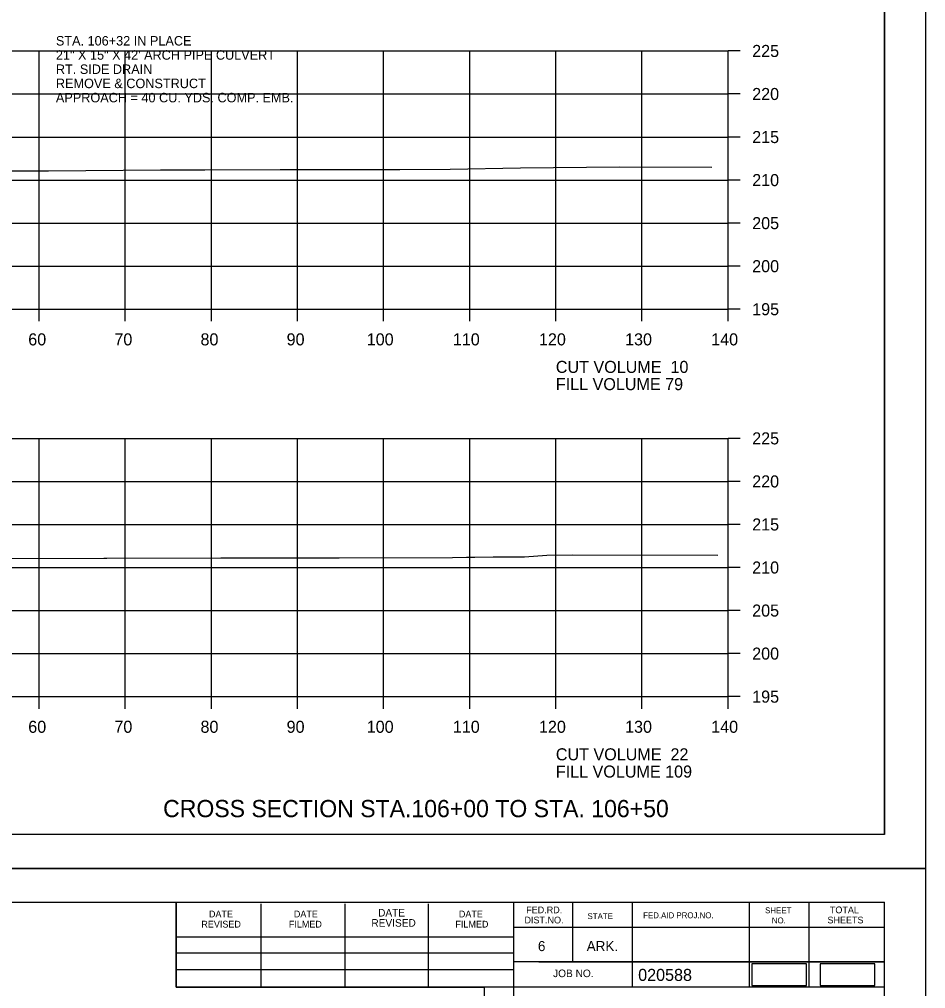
# Model space of a CAD drawing. Extents: x 1368968 to 1369915, y 377395 to 380381.
# Drawn here: x 1369195.8 to 1369301.1, y 378887.1 to 378999.7 of the extents above; entities that cross this region are included whole.
import ezdxf

# ---------------------------------------------------------------- set-up
doc = ezdxf.new("R2010")
doc.units = 0
for name, color, linetype in [('Default', 7, 'Continuous'), ('S_BREAKLINE_ANNOT', 7, 'Continuous'), ('S_BRIDGE', 7, 'Continuous'), ('S_BRIDGE_ANNOT', 7, 'Continuous'), ('S_CONTOUR_MINOR', 7, 'Continuous'), ('S_CTL_TABLE', 7, 'Continuous'), ('S_DITCHLINE_ANNOT', 7, 'Continuous'), ('S_DROP_INLET', 7, 'Continuous')]:
    doc.layers.add(name, color=color, linetype=linetype)

msp = doc.modelspace()

# ---------------------------------------------------------------- linework, layer by layer
at = {"layer": 'Default'}
for points in [[(1369280.88, 378887.5), (1369287.22, 378887.5), (1369287.22, 378890.02), (1369280.88, 378890.02)], [(1369288.84, 378887.48), (1369295.18, 378887.48), (1369295.18, 378890), (1369288.84, 378890)]]:
    msp.add_lwpolyline(points, close=True, dxfattribs=at)
at = {"layer": 'S_BREAKLINE_ANNOT'}
for p, q in [((1369278.13, 378966.04), (1369278.13, 378996.04)), ((1369279.53, 378996.04), (1369278.13, 378996.04)), ((1369279.53, 378991.04), (1369278.13, 378991.04)), ((1369279.53, 378986.04), (1369278.13, 378986.04)), ((1369279.53, 378981.04), (1369278.13, 378981.04)), ((1369279.53, 378976.04), (1369278.13, 378976.04)), ((1369279.53, 378971.04), (1369278.13, 378971.04)), ((1368998.13, 378966.04), (1369278.13, 378966.04)), ((1369198.13, 378964.64), (1369198.13, 378966.04)), ((1369208.13, 378964.64), (1369208.13, 378966.04)), ((1369218.13, 378964.64), (1369218.13, 378966.04)), ((1369228.13, 378964.64), (1369228.13, 378966.04)), ((1369238.13, 378964.64), (1369238.13, 378966.04)), ((1369248.13, 378964.64), (1369248.13, 378966.04)), ((1369258.13, 378964.64), (1369258.13, 378966.04)), ((1369268.13, 378964.64), (1369268.13, 378966.04)), ((1369278.13, 378964.64), (1369278.13, 378966.04)), ((1369279.53, 378966.04), (1369278.13, 378966.04)), ((1369278.13, 378921.04), (1369278.13, 378951.04)), ((1369279.53, 378951.04), (1369278.13, 378951.04)), ((1369279.53, 378946.04), (1369278.13, 378946.04)), ((1369279.53, 378941.04), (1369278.13, 378941.04)), ((1369279.53, 378936.04), (1369278.13, 378936.04)), ((1369279.53, 378931.04), (1369278.13, 378931.04)), ((1369279.53, 378926.04), (1369278.13, 378926.04)), ((1368998.13, 378921.04), (1369278.13, 378921.04)), ((1369198.13, 378919.64), (1369198.13, 378921.04)), ((1369208.13, 378919.64), (1369208.13, 378921.04)), ((1369218.13, 378919.64), (1369218.13, 378921.04)), ((1369228.13, 378919.64), (1369228.13, 378921.04)), ((1369238.13, 378919.64), (1369238.13, 378921.04)), ((1369248.13, 378919.64), (1369248.13, 378921.04)), ((1369258.13, 378919.64), (1369258.13, 378921.04)), ((1369268.13, 378919.64), (1369268.13, 378921.04)), ((1369278.13, 378919.64), (1369278.13, 378921.04)), ((1369279.53, 378921.04), (1369278.13, 378921.04))]:
    msp.add_line(p, q, dxfattribs=at)
at = {"layer": 'S_BRIDGE_ANNOT'}
for p, q in [((1369296.31, 378905.04), (1369296.31, 379110.5)), ((1369296.31, 378905.04), (1368980.13, 378905.04)), ((1368980.13, 378897.16), (1369296.31, 378897.16)), ((1369214.05, 378887.28), (1369214.05, 378897.16)), ((1369223.91, 378887.28), (1369223.91, 378896.96)), ((1369233.67, 378887.28), (1369233.67, 378896.96)), ((1369243.35, 378887.28), (1369243.35, 378896.96)), ((1369253.21, 378897.16), (1369253.21, 378884.36)), ((1369260.05, 378897.16), (1369260.05, 378890.22)), ((1369266.99, 378897.16), (1369266.99, 378887.28)), ((1369280.57, 378897.16), (1369280.57, 378887.28)), ((1369287.51, 378897.16), (1369287.51, 378887.28)), ((1369296.31, 378691.7), (1369296.31, 378897.16)), ((1369296.31, 378894.22), (1369253.21, 378894.22)), ((1369296.31, 378894.24), (1369296.31, 378894.24)), ((1369214.05, 378893.14), (1369253.21, 378893.14)), ((1369214.05, 378891.28), (1369253.21, 378891.28)), ((1369296.31, 378890.22), (1369253.21, 378890.22)), ((1369256.17, 378890.22), (1369296.31, 378890.22)), ((1369214.05, 378887.28), (1369214.05, 378889.34)), ((1369214.05, 378889.34), (1369253.21, 378889.34)), ((1369296.31, 378887.28), (1369214.05, 378887.28))]:
    msp.add_line(p, q, dxfattribs=at)
at = {"layer": 'S_CTL_TABLE'}
for points in [[(1369194.41, 378982.11), (1369199.21, 378982.1), (1369212.23, 378982.24), (1369217.39, 378982.25), (1369226.13, 378982.26), (1369231.42, 378982.27), (1369240.01, 378982.28), (1369245.87, 378982.31), (1369254.01, 378982.45), (1369265.52, 378982.57), (1369276.26, 378982.55)], [(1369192.43, 378937.07), (1369205.66, 378937.11), (1369205.99, 378937.11), (1369219.24, 378937.15), (1369219.47, 378937.15), (1369232.68, 378937.18), (1369232.96, 378937.18), (1369246.13, 378937.21), (1369247.77, 378937.24), (1369248.74, 378937.25), (1369250.85, 378937.29), (1369252.82, 378937.29), (1369254.51, 378937.29), (1369257.1, 378937.47), (1369260.01, 378937.5), (1369276.95, 378937.49)]]:
    msp.add_lwpolyline(points, dxfattribs=at)
at = {"layer": 'S_DITCHLINE_ANNOT'}
for p, q in [((1368998.13, 378996.04), (1369278.13, 378996.04)), ((1369198.13, 378966.04), (1369198.13, 378996.04)), ((1369208.13, 378966.04), (1369208.13, 378996.04)), ((1369218.13, 378966.04), (1369218.13, 378996.04)), ((1369228.13, 378966.04), (1369228.13, 378996.04)), ((1369238.13, 378966.04), (1369238.13, 378996.04)), ((1369248.13, 378966.04), (1369248.13, 378996.04)), ((1369258.13, 378966.04), (1369258.13, 378996.04)), ((1369268.13, 378966.04), (1369268.13, 378996.04)), ((1369278.13, 378966.04), (1369278.13, 378996.04)), ((1368998.13, 378991.04), (1369278.13, 378991.04)), ((1368998.13, 378986.04), (1369278.13, 378986.04)), ((1368998.13, 378981.04), (1369278.13, 378981.04)), ((1368998.13, 378976.04), (1369278.13, 378976.04)), ((1368998.13, 378971.04), (1369278.13, 378971.04)), ((1368998.13, 378966.04), (1369278.13, 378966.04)), ((1368998.13, 378951.04), (1369278.13, 378951.04)), ((1369198.13, 378921.04), (1369198.13, 378951.04)), ((1369208.13, 378921.04), (1369208.13, 378951.04)), ((1369218.13, 378921.04), (1369218.13, 378951.04)), ((1369228.13, 378921.04), (1369228.13, 378951.04)), ((1369238.13, 378921.04), (1369238.13, 378951.04)), ((1369248.13, 378921.04), (1369248.13, 378951.04)), ((1369258.13, 378921.04), (1369258.13, 378951.04)), ((1369268.13, 378921.04), (1369268.13, 378951.04)), ((1369278.13, 378921.04), (1369278.13, 378951.04)), ((1368998.13, 378946.04), (1369278.13, 378946.04)), ((1368998.13, 378941.04), (1369278.13, 378941.04)), ((1368998.13, 378936.04), (1369278.13, 378936.04)), ((1368998.13, 378931.04), (1369278.13, 378931.04)), ((1368998.13, 378926.04), (1369278.13, 378926.04)), ((1368998.13, 378921.04), (1369278.13, 378921.04))]:
    msp.add_line(p, q, dxfattribs=at)
at = {"layer": 'S_DROP_INLET'}
msp.add_line((1368967.73, 378901.06), (1369301.07, 378901.06), dxfattribs=at)
msp.add_line((1368967.73, 378901.06), (1369301.07, 378901.06), dxfattribs=at)
for points in [[(1368967.73, 379114.4), (1369301.07, 379114.4), (1369301.07, 378901.06), (1368967.73, 378901.06)], [(1369214.05, 379110.5), (1369214.05, 379100.62), (1369249.79, 379100.62), (1369249.79, 379097.7), (1369272.99, 379097.7), (1369272.99, 379073.37), (1369296.31, 379073.37), (1369296.31, 378905.04), (1368980.13, 378905.04), (1368980.13, 379110.5)], [(1368967.73, 378901.06), (1369301.07, 378901.06), (1369301.07, 378687.72), (1368967.73, 378687.72)], [(1369214.05, 378897.16), (1369214.05, 378887.28), (1369249.79, 378887.28), (1369249.79, 378884.36), (1369272.99, 378884.36), (1369272.99, 378860.03), (1369296.31, 378860.03), (1369296.31, 378691.7), (1368980.13, 378691.7), (1368980.13, 378897.16)]]:
    msp.add_lwpolyline(points, close=True, dxfattribs=at)

# ---------------------------------------------------------------- texts
at = {"layer": 'Default'}
for s, p in [('STA. 106+32 IN PLACE', (1369200.08, 378996.67)), ('21" X 15" X 42\' ARCH PIPE CULVERT', (1369200.08, 378995.02)), ('RT. SIDE DRAIN', (1369200.08, 378993.37)), ('REMOVE & CONSTRUCT ', (1369200.08, 378991.72)), ('APPROACH = 40 CU. YDS. COMP. EMB.', (1369200.08, 378990.07))]:
    msp.add_text(s, height=1.1, dxfattribs=at).set_placement(p)
at = {"layer": 'S_BRIDGE'}
for s, p in [('225', (1369280.93, 378995.34)), ('220', (1369280.93, 378990.34)), ('215', (1369280.93, 378985.34)), ('210', (1369280.93, 378980.34)), ('205', (1369280.93, 378975.34)), ('200', (1369280.93, 378970.34)), ('195', (1369280.93, 378965.34)), ('60', (1369196.87, 378961.84)), ('70', (1369206.87, 378961.84)), ('80', (1369216.87, 378961.84)), ('90', (1369226.87, 378961.84)), ('100', (1369236.17, 378961.84)), ('110', (1369246.17, 378961.84)), ('120', (1369256.17, 378961.84)), ('130', (1369266.17, 378961.84)), ('140', (1369276.17, 378961.84)), ('CUT VOLUME  10', (1369258.13, 378958.64)), ('FILL VOLUME 79', (1369258.13, 378956.64)), ('225', (1369280.93, 378950.34)), ('220', (1369280.93, 378945.34)), ('215', (1369280.93, 378940.34)), ('210', (1369280.93, 378935.34)), ('205', (1369280.93, 378930.34)), ('200', (1369280.93, 378925.34)), ('195', (1369280.93, 378920.34)), ('60', (1369196.87, 378916.84)), ('70', (1369206.87, 378916.84)), ('80', (1369216.87, 378916.84)), ('90', (1369226.87, 378916.84)), ('100', (1369236.17, 378916.84)), ('110', (1369246.17, 378916.84)), ('120', (1369256.17, 378916.84)), ('130', (1369266.17, 378916.84)), ('140', (1369276.17, 378916.84)), ('CUT VOLUME  22', (1369258.13, 378913.64)), ('FILL VOLUME 109', (1369258.13, 378911.64))]:
    msp.add_text(s, height=1.4, dxfattribs=at).set_placement(p)
at = {"layer": 'S_BRIDGE_ANNOT'}
for s, height, p in [('DATE', 0.782, (1369217.85, 378895.4)), ('DATE', 0.782, (1369227.71, 378895.4)), ('DATE', 0.879, (1369237.49, 378895.5)), ('DATE', 0.782, (1369246.87, 378895.4)), ('FED.RD.', 0.782, (1369254.69, 378895.88)), ('STATE', 0.684, (1369261.81, 378895.2)), ('FED.AID PROJ.NO.', 0.684, (1369268.27, 378895.3)), ('SHEET', 0.684, (1369282.43, 378895.88)), ('TOTAL', 0.782, (1369289.95, 378895.88)), ('REVISED', 0.782, (1369216.97, 378894.22)), ('FILMED', 0.782, (1369227.13, 378894.22)), ('REVISED', 0.879, (1369236.71, 378894.32)), ('FILMED', 0.782, (1369246.47, 378894.22)), ('DIST.NO.', 0.782, (1369254.49, 378894.7)), ('NO.', 0.684, (1369283.21, 378894.7)), ('SHEETS', 0.782, (1369289.67, 378894.7)), ('6', 1.17, (1369256.05, 378891.48)), ('ARK.', 1.172, (1369261.71, 378891.48)), ('JOB NO.', 0.879, (1369257.81, 378888.46)), ('020588', 1.4, (1369267.69, 378888.02))]:
    msp.add_text(s, height=height, rotation=360, dxfattribs=at).set_placement(p)
at = {"layer": 'S_CONTOUR_MINOR'}
msp.add_text('CROSS SECTION STA.106+00 TO STA. 106+50', height=2, dxfattribs=at).set_placement((1369212.53, 378907.04))

doc.saveas('drawing.dxf')
